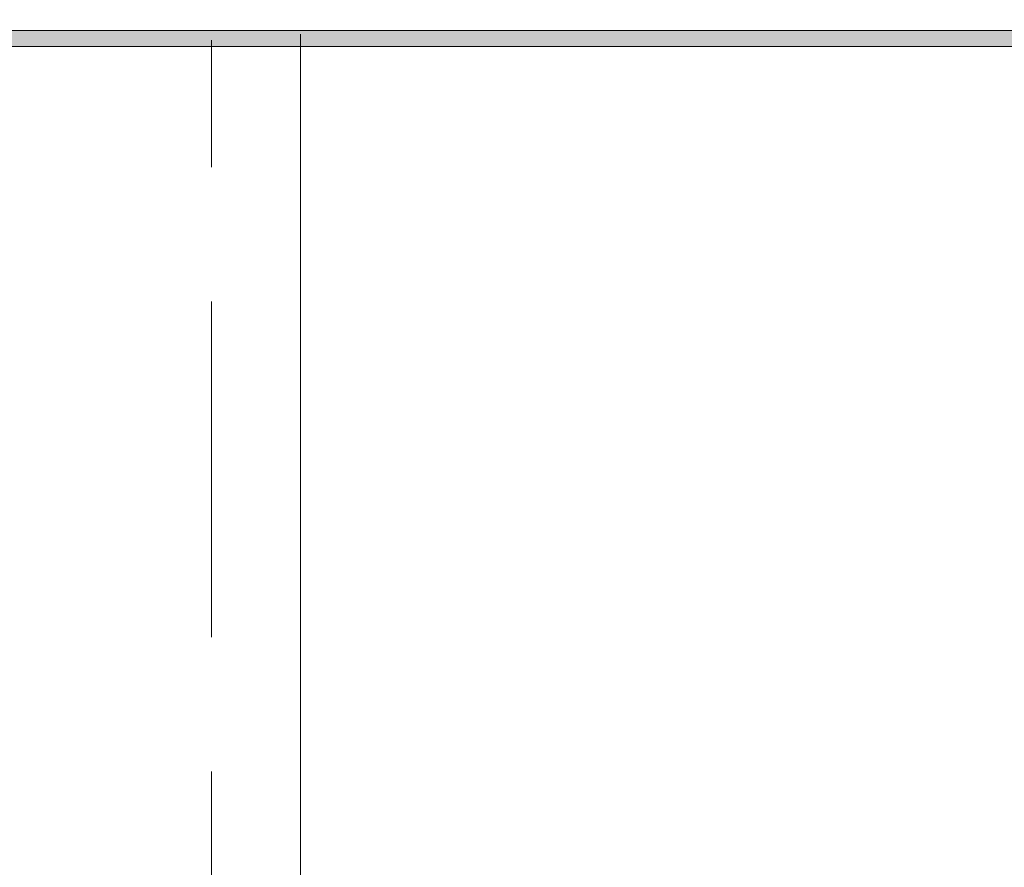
# Model space of a CAD drawing. Header units: metres. Extents: x -3.6 to 84.5, y -11 to 16.8.
# Tile 1032 of 1056: x 54.379 to 55.154, y 12.284 to 12.951. Entities that reach past the tile are written whole.
import ezdxf

# ---------------------------------------------------------------- set-up
doc = ezdxf.new("R2010")
doc.units = ezdxf.units.M
doc.header["$MEASUREMENT"] = 0
doc.linetypes.add('Strichlinie doppelt', pattern=[0.546806, 0.264583, -0.105833, 0.070556, -0.105833])
for name, color, linetype in [('451 - Universal.Achsen Raster', 7, 'Continuous'), ('653 - Abdeckung.TB Verkofferung', 7, 'Continuous'), ('701 - Einrichtung.Möbel', 7, 'Continuous')]:
    doc.layers.add(name, color=color, linetype=linetype)

msp = doc.modelspace()

# ---------------------------------------------------------------- hatches: boundary and pattern name
at = {"layer": '653 - Abdeckung.TB Verkofferung', "linetype": 'Continuous', "lineweight": 0, "true_color": 0x000000}
h = msp.add_hatch(dxfattribs=at)
h.set_pattern_fill('Gips_0001', color=18, style=0, pattern_type=2)
h.set_pattern_definition([(45, (0, 0), (-0.01767767, 0.01767767), [0, -0.025])])
h.paths.add_polyline_path([(50.99003, 12.93048), (58.02999, 12.93048), (58.02999, 12.94298), (50.99003, 12.94298)])

# ---------------------------------------------------------------- linework, layer by layer
at = {"layer": '451 - Universal.Achsen Raster', "color": 160, "linetype": 'Strichlinie doppelt', "lineweight": 9, "true_color": 0x3232ff}
msp.add_line((54.52999, -10.585), (54.52999, 16.355), dxfattribs=at)
at = {"layer": '653 - Abdeckung.TB Verkofferung', "color": 7, "linetype": 'Continuous', "lineweight": 5}
for p, q in [((58.02999, 12.94298), (50.99003, 12.94298)), ((58.02999, 12.93048), (50.99003, 12.93048))]:
    msp.add_line(p, q, dxfattribs=at)
at = {"layer": '653 - Abdeckung.TB Verkofferung', "color": 7, "linetype": 'Continuous', "lineweight": 9}
msp.add_line((50.99003, 12.93048), (61.56998, 12.93048), dxfattribs=at)
at = {"layer": '701 - Einrichtung.Möbel', "color": 252, "linetype": 'Continuous', "lineweight": 13, "true_color": 0x919191, "flags": 128}
msp.add_lwpolyline([(54.59999, 12.94), (54.59999, 10.9653)], dxfattribs=at)

doc.saveas('drawing.dxf')
